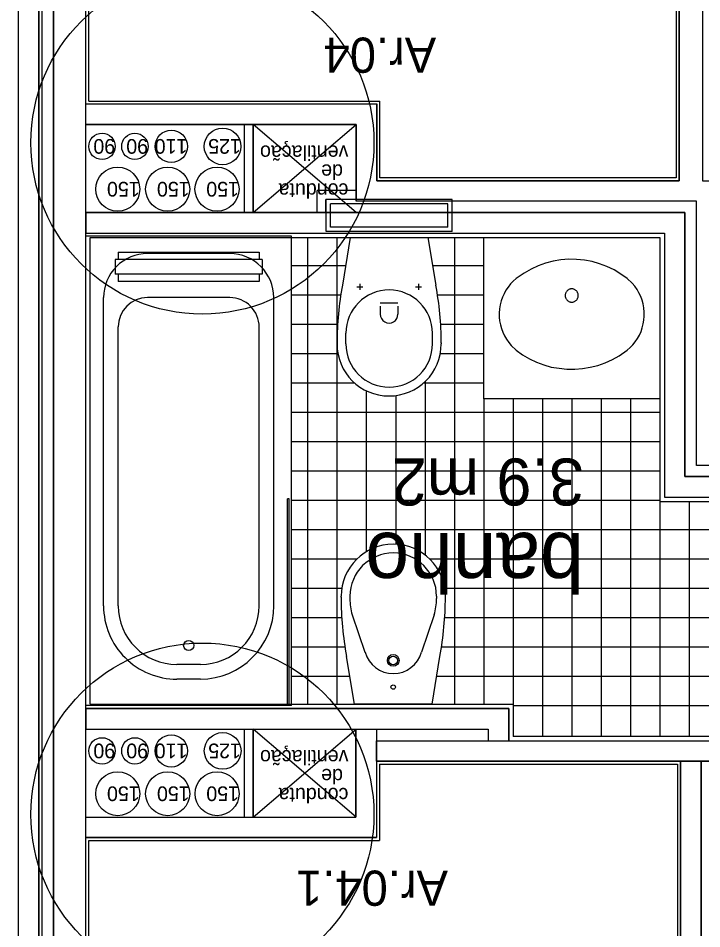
# Model space of a CAD drawing. Extents: x 1278 to 1356, y -253.7 to -224.
# Drawn here: x 1329.202 to 1331.53, y -240.985 to -237.882 of the extents above; entities that cross this region are included whole.
import ezdxf

# ---------------------------------------------------------------- set-up
doc = ezdxf.new("R2010")
doc.units = 0
for name, color, linetype in [('Level 1', 7, 'Continuous'), ('Level 10', 7, 'Continuous'), ('Level 11', 7, 'Continuous'), ('Level 2', 7, 'Continuous'), ('Level 36', 7, 'Continuous'), ('Level 40', 7, 'Continuous'), ('Level 41', 7, 'Continuous'), ('Level 60', 7, 'Continuous'), ('Level 65', 7, 'Continuous'), ('Level 66', 7, 'Continuous'), ('Level 67', 7, 'Continuous'), ('Level 69', 7, 'Continuous'), ('Level 70', 7, 'Continuous')]:
    doc.layers.add(name, color=color, linetype=linetype)

msp = doc.modelspace()

# ---------------------------------------------------------------- linework, layer by layer
at = {"layer": 'Level 1'}
for p, q in [((1329.4325, -246.584), (1329.4325, -232.2657)), ((1331.4525, -236.6557), (1331.4525, -238.4357)), ((1329.2718, -236.7713), (1329.2718, -242.1713)), ((1329.3225, -242.1713), (1329.3225, -236.7713)), ((1329.4325, -238.174), (1330.4233, -238.174)), ((1329.4325, -238.244), (1330.3525, -238.244)), ((1329.9725, -238.544), (1329.9725, -238.244)), ((1330.0025, -238.544), (1330.0025, -238.244)), ((1331.4525, -238.4357), (1330.4233, -238.4357)), ((1330.3525, -238.469), (1330.2201, -238.469)), ((1330.3525, -238.499), (1330.2501, -238.499)), ((1331.5125, -238.5057), (1330.3525, -238.5057)), ((1331.5125, -239.4057), (1331.5125, -238.5057)), ((1329.4325, -238.544), (1331.4725, -238.544)), ((1331.4725, -238.544), (1331.4725, -239.444)), ((1329.4325, -238.614), (1331.4025, -238.614)), ((1331.4025, -238.614), (1331.4025, -239.514)), ((1332.5125, -239.4057), (1331.5125, -239.4057)), ((1331.4725, -239.444), (1332.4725, -239.444)), ((1331.4025, -239.514), (1332.4025, -239.514)), ((1329.4325, -240.234), (1330.8725, -240.234)), ((1330.8725, -240.234), (1330.8725, -240.344)), ((1329.4325, -240.304), (1330.3517, -240.304)), ((1329.9725, -240.604), (1329.9725, -240.304)), ((1330.0025, -240.604), (1330.0025, -240.304)), ((1330.4225, -240.304), (1330.8025, -240.304)), ((1330.8025, -240.304), (1330.8025, -240.344)), ((1330.4225, -240.414), (1331.4575, -240.414)), ((1331.4575, -240.414), (1331.4575, -242.194)), ((1331.5275, -242.194), (1331.5275, -240.414)), ((1331.5275, -240.414), (1331.6375, -240.414)), ((1329.4325, -240.6039), (1330.3517, -240.6039)), ((1329.4325, -240.6739), (1330.4225, -240.6739))]:
    msp.add_line(p, q, dxfattribs=at)
for points in [[(1330.4233, -238.4357), (1330.4233, -238.174)], [(1330.3525, -238.244), (1330.3525, -238.5057)], [(1330.3517, -240.304), (1330.3517, -240.604)], [(1330.4225, -240.304), (1330.4225, -240.344)], [(1330.4225, -240.414), (1330.4225, -240.674)]]:
    msp.add_lwpolyline(points, dxfattribs=at)
at = {"layer": 'Level 10'}
for p, q in [((1330.1875, -238.629), (1330.1875, -240.219)), ((1330.2875, -238.629), (1330.2875, -240.219)), ((1330.6875, -238.629), (1330.6875, -240.219)), ((1330.1325, -238.724), (1330.3172, -238.724)), ((1330.6131, -238.724), (1330.7875, -238.724)), ((1330.1325, -238.824), (1330.3005, -238.824)), ((1330.6299, -238.824), (1330.7875, -238.824)), ((1330.1325, -238.924), (1330.2897, -238.924)), ((1330.6408, -238.924), (1330.7875, -238.924)), ((1330.1325, -239.024), (1330.2907, -239.024)), ((1330.6397, -239.024), (1330.7875, -239.024)), ((1330.1325, -239.124), (1330.3471, -239.124)), ((1330.5833, -239.124), (1330.7875, -239.124)), ((1330.5875, -239.1201), (1330.5875, -239.7109)), ((1330.3875, -239.1511), (1330.3875, -239.6995)), ((1330.4875, -239.1676), (1330.4875, -239.6742)), ((1330.7875, -239.179), (1330.7875, -240.219)), ((1330.8875, -239.179), (1330.8875, -240.219)), ((1330.9875, -239.179), (1330.9875, -240.329)), ((1331.0875, -239.179), (1331.0875, -240.329)), ((1331.1875, -239.179), (1331.1875, -240.329)), ((1331.2875, -239.179), (1331.2875, -240.329)), ((1330.1325, -239.224), (1331.3875, -239.224)), ((1330.1325, -239.324), (1331.3875, -239.324)), ((1330.1325, -239.424), (1331.3875, -239.424)), ((1330.1325, -239.524), (1331.3875, -239.524)), ((1331.3875, -239.529), (1331.3875, -240.329)), ((1331.4875, -239.529), (1331.4875, -240.329)), ((1330.1325, -239.624), (1332.3875, -239.624)), ((1330.1325, -239.724), (1330.3557, -239.724)), ((1330.6027, -239.724), (1332.3875, -239.724)), ((1330.1325, -239.824), (1330.302, -239.824)), ((1330.6563, -239.824), (1332.2975, -239.824)), ((1330.1325, -239.924), (1330.3039, -239.924)), ((1330.6545, -239.924), (1332.2975, -239.924)), ((1330.1325, -240.024), (1330.3147, -240.024)), ((1330.6437, -240.024), (1332.2975, -240.024)), ((1330.1325, -240.124), (1330.3313, -240.124)), ((1330.6271, -240.124), (1332.2975, -240.124)), ((1330.8875, -240.224), (1332.2975, -240.224))]:
    msp.add_line(p, q, dxfattribs=at)
at = {"layer": 'Level 11'}
for p, q in [((1330.2502, -238.609), (1330.2502, -238.499)), ((1330.6802, -238.499), (1330.2502, -238.499)), ((1330.6652, -238.514), (1330.2652, -238.514)), ((1330.2652, -238.594), (1330.2652, -238.514)), ((1330.6652, -238.594), (1330.6652, -238.514)), ((1330.6802, -238.609), (1330.6802, -238.499)), ((1330.6802, -238.609), (1330.2502, -238.609)), ((1330.6652, -238.594), (1330.2652, -238.594)), ((1330.1325, -238.624), (1329.4325, -238.624)), ((1329.4325, -240.224), (1329.4325, -238.624)), ((1329.4325, -240.229), (1329.4325, -238.629)), ((1330.1325, -240.224), (1330.1325, -238.624)), ((1330.3329, -238.629), (1330.3062, -238.791)), ((1330.3329, -238.629), (1330.5975, -238.629)), ((1330.5975, -238.629), (1330.6241, -238.791)), ((1329.9225, -238.684), (1329.6425, -238.684)), ((1331.0503, -238.7055), (1331.0238, -238.7099)), ((1331.0769, -238.7034), (1331.0503, -238.7055)), ((1331.1036, -238.7037), (1331.0769, -238.7034)), ((1331.1301, -238.7063), (1331.1036, -238.7037)), ((1331.1563, -238.7113), (1331.1301, -238.7063)), ((1330.9485, -238.7367), (1330.9253, -238.75)), ((1330.9728, -238.7256), (1330.9485, -238.7367)), ((1330.998, -238.7166), (1330.9728, -238.7256)), ((1331.0238, -238.7099), (1330.998, -238.7166)), ((1331.1822, -238.7185), (1331.1563, -238.7113)), ((1331.2072, -238.728), (1331.1822, -238.7185)), ((1331.2312, -238.7397), (1331.2072, -238.728)), ((1330.8982, -238.7691), (1330.8882, -238.7779)), ((1330.9253, -238.75), (1330.8982, -238.7691)), ((1331.2542, -238.7534), (1331.2312, -238.7397)), ((1331.2759, -238.7691), (1331.2542, -238.7534)), ((1331.2931, -238.7851), (1331.2759, -238.7691)), ((1330.3552, -238.7972), (1330.3752, -238.7972)), ((1330.3652, -238.7872), (1330.3652, -238.8072)), ((1330.5552, -238.7972), (1330.5752, -238.7972)), ((1330.5652, -238.7872), (1330.5652, -238.8072)), ((1330.8705, -238.7978), (1330.863, -238.8089)), ((1330.8789, -238.7874), (1330.8705, -238.7978)), ((1330.8882, -238.7779), (1330.8789, -238.7874)), ((1331.3017, -238.7953), (1331.2931, -238.7851)), ((1331.3094, -238.8062), (1331.3017, -238.7953)), ((1330.8565, -238.8206), (1330.851, -238.8328)), ((1330.863, -238.8089), (1330.8565, -238.8206)), ((1331.0648, -238.8248), (1331.0647, -238.8267)), ((1331.0647, -238.8267), (1331.0648, -238.8287)), ((1331.0651, -238.8228), (1331.0648, -238.8248)), ((1331.0648, -238.8287), (1331.0651, -238.8307)), ((1331.0655, -238.8209), (1331.0651, -238.8228)), ((1331.0651, -238.8307), (1331.0655, -238.8326)), ((1331.0661, -238.819), (1331.0655, -238.8209)), ((1331.0668, -238.8172), (1331.0661, -238.819)), ((1331.0677, -238.8155), (1331.0668, -238.8172)), ((1331.0688, -238.8138), (1331.0677, -238.8155)), ((1331.07, -238.8122), (1331.0688, -238.8138)), ((1331.0713, -238.8108), (1331.07, -238.8122)), ((1331.0727, -238.8095), (1331.0713, -238.8108)), ((1331.0743, -238.8083), (1331.0727, -238.8095)), ((1331.0759, -238.8072), (1331.0743, -238.8083)), ((1331.0776, -238.8063), (1331.0759, -238.8072)), ((1331.0794, -238.8055), (1331.0776, -238.8063)), ((1331.0813, -238.8049), (1331.0794, -238.8055)), ((1331.0832, -238.8045), (1331.0813, -238.8049)), ((1331.0851, -238.8043), (1331.0832, -238.8045)), ((1331.087, -238.8042), (1331.0851, -238.8043)), ((1331.089, -238.8043), (1331.087, -238.8042)), ((1331.0909, -238.8045), (1331.089, -238.8043)), ((1331.0928, -238.8049), (1331.0909, -238.8045)), ((1331.0947, -238.8055), (1331.0928, -238.8049)), ((1331.0965, -238.8063), (1331.0947, -238.8055)), ((1331.0982, -238.8072), (1331.0965, -238.8063)), ((1331.0998, -238.8083), (1331.0982, -238.8072)), ((1331.1014, -238.8095), (1331.0998, -238.8083)), ((1331.1028, -238.8108), (1331.1014, -238.8095)), ((1331.1041, -238.8122), (1331.1028, -238.8108)), ((1331.1053, -238.8138), (1331.1041, -238.8122)), ((1331.1064, -238.8155), (1331.1053, -238.8138)), ((1331.1073, -238.8172), (1331.1064, -238.8155)), ((1331.108, -238.819), (1331.1073, -238.8172)), ((1331.1086, -238.8209), (1331.108, -238.819)), ((1331.109, -238.8228), (1331.1086, -238.8209)), ((1331.1086, -238.8326), (1331.109, -238.8307)), ((1331.1093, -238.8248), (1331.109, -238.8228)), ((1331.109, -238.8307), (1331.1093, -238.8287)), ((1331.1094, -238.8267), (1331.1093, -238.8248)), ((1331.1093, -238.8287), (1331.1094, -238.8267)), ((1331.3162, -238.8177), (1331.3094, -238.8062)), ((1331.3219, -238.8298), (1331.3162, -238.8177)), ((1331.3266, -238.8424), (1331.3219, -238.8298)), ((1329.4925, -239.884), (1329.4925, -238.834)), ((1329.9225, -238.834), (1329.6425, -238.834)), ((1330.0725, -239.884), (1330.0725, -238.834)), ((1330.4352, -238.8512), (1330.4952, -238.8512)), ((1330.8433, -238.8584), (1330.8411, -238.8716)), ((1330.8466, -238.8454), (1330.8433, -238.8584)), ((1330.851, -238.8328), (1330.8466, -238.8454)), ((1331.0655, -238.8326), (1331.0661, -238.8345)), ((1331.0661, -238.8345), (1331.0668, -238.8363)), ((1331.0668, -238.8363), (1331.0677, -238.838)), ((1331.0677, -238.838), (1331.0688, -238.8397)), ((1331.0688, -238.8397), (1331.07, -238.8412)), ((1331.07, -238.8412), (1331.0713, -238.8427)), ((1331.0713, -238.8427), (1331.0727, -238.844)), ((1331.0727, -238.844), (1331.0743, -238.8452)), ((1331.0743, -238.8452), (1331.0759, -238.8463)), ((1331.0759, -238.8463), (1331.0776, -238.8472)), ((1331.0776, -238.8472), (1331.0794, -238.8479)), ((1331.0794, -238.8479), (1331.0813, -238.8485)), ((1331.0813, -238.8485), (1331.0832, -238.849)), ((1331.0832, -238.849), (1331.0851, -238.8492)), ((1331.0851, -238.8492), (1331.087, -238.8493)), ((1331.087, -238.8493), (1331.089, -238.8492)), ((1331.089, -238.8492), (1331.0909, -238.849)), ((1331.0909, -238.849), (1331.0928, -238.8485)), ((1331.0928, -238.8485), (1331.0947, -238.8479)), ((1331.0947, -238.8479), (1331.0965, -238.8472)), ((1331.0965, -238.8472), (1331.0982, -238.8463)), ((1331.0982, -238.8463), (1331.0998, -238.8452)), ((1331.0998, -238.8452), (1331.1014, -238.844)), ((1331.1014, -238.844), (1331.1028, -238.8427)), ((1331.1028, -238.8427), (1331.1041, -238.8412)), ((1331.1041, -238.8412), (1331.1053, -238.8397)), ((1331.1053, -238.8397), (1331.1064, -238.838)), ((1331.1064, -238.838), (1331.1073, -238.8363)), ((1331.1073, -238.8363), (1331.108, -238.8345)), ((1331.108, -238.8345), (1331.1086, -238.8326)), ((1331.3301, -238.8553), (1331.3266, -238.8424)), ((1331.3326, -238.8685), (1331.3301, -238.8553)), ((1330.4352, -238.8635), (1330.4352, -238.8907)), ((1330.4952, -238.8635), (1330.4952, -238.8907)), ((1330.8411, -238.8716), (1330.8401, -238.8863)), ((1330.8401, -238.8863), (1330.8402, -238.9001)), ((1331.3339, -238.8831), (1331.3326, -238.8685)), ((1331.334, -238.8969), (1331.3339, -238.8831)), ((1330.8402, -238.9001), (1330.8415, -238.9135)), ((1330.8415, -238.9135), (1330.844, -238.9267)), ((1331.3275, -238.9365), (1331.3308, -238.9235)), ((1331.3308, -238.9235), (1331.333, -238.9103)), ((1331.333, -238.9103), (1331.334, -238.8969)), ((1329.5425, -239.884), (1329.5425, -238.934)), ((1330.0225, -239.884), (1330.0225, -238.934)), ((1330.3177, -238.9915), (1330.3177, -238.9554)), ((1330.6127, -238.9915), (1330.6127, -238.9554)), ((1330.844, -238.9267), (1330.8475, -238.9396)), ((1330.8475, -238.9396), (1330.8522, -238.9521)), ((1330.8522, -238.9521), (1330.8579, -238.9642)), ((1331.3176, -238.9614), (1331.3231, -238.9492)), ((1331.3231, -238.9492), (1331.3275, -238.9365)), ((1330.8579, -238.9642), (1330.8647, -238.9758)), ((1330.8647, -238.9758), (1330.8724, -238.9867)), ((1330.8724, -238.9867), (1330.881, -238.9969)), ((1331.2952, -238.9945), (1331.3036, -238.9841)), ((1331.3036, -238.9841), (1331.3111, -238.9731)), ((1331.3111, -238.9731), (1331.3176, -238.9614)), ((1330.2877, -238.9881), (1330.2877, -238.9918)), ((1330.6427, -238.9881), (1330.6427, -238.9918)), ((1330.881, -238.9969), (1330.8982, -239.0128)), ((1330.8982, -239.0128), (1330.9199, -239.0285)), ((1331.2488, -239.032), (1331.2759, -239.0128)), ((1331.2759, -239.0128), (1331.2859, -239.0041)), ((1331.2859, -239.0041), (1331.2952, -238.9945)), ((1330.9199, -239.0285), (1330.9429, -239.0422)), ((1330.9429, -239.0422), (1330.9669, -239.0539)), ((1331.2013, -239.0564), (1331.2256, -239.0452)), ((1331.2256, -239.0452), (1331.2488, -239.032)), ((1330.9669, -239.0539), (1330.9919, -239.0634)), ((1330.9919, -239.0634), (1331.0176, -239.0706)), ((1331.0176, -239.0706), (1331.044, -239.0746)), ((1331.044, -239.0746), (1331.0705, -239.0772)), ((1331.0705, -239.0772), (1331.0972, -239.0775)), ((1331.0972, -239.0775), (1331.1238, -239.0754)), ((1331.1238, -239.0754), (1331.1501, -239.071)), ((1331.1501, -239.071), (1331.1761, -239.0653)), ((1331.1761, -239.0653), (1331.2013, -239.0564)), ((1330.3017, -239.8548), (1330.3017, -239.8512)), ((1330.3317, -239.8515), (1330.3317, -239.8596)), ((1330.6267, -239.8515), (1330.6267, -239.8596)), ((1330.6567, -239.8548), (1330.6567, -239.8512)), ((1330.3394, -239.9145), (1330.383, -240.0424)), ((1330.619, -239.9145), (1330.5754, -240.0424)), ((1330.3469, -240.219), (1330.3202, -240.0569)), ((1330.6115, -240.219), (1330.6382, -240.0569)), ((1329.8225, -240.084), (1329.7425, -240.084)), ((1329.8225, -240.134), (1329.7425, -240.134)), ((1330.1325, -240.224), (1329.4325, -240.224)), ((1330.6115, -240.219), (1330.3469, -240.219))]:
    msp.add_line(p, q, dxfattribs=at)
for centre, radius in [((1329.7825, -240.0195), 0.0173), ((1330.4792, -240.0701), 0.02), ((1330.4792, -240.0701), 0.0146), ((1330.4792, -240.161), 0.00766)]:
    msp.add_circle(centre, radius, dxfattribs=at)
for centre, radius, start, end in [((1329.6425, -238.834), 0.15, 89.9999, 180.0002), ((1329.9225, -238.834), 0.15, 360, 90), ((1330.4652, -238.9554), 0.1475, 0.0002, 179.9999), ((1329.6425, -238.934), 0.1, 90.0001, 179.9999), ((1329.9225, -238.934), 0.1, 360, 90.0001), ((1330.4652, -238.8905), 0.03, 179.9995, 0.0013), ((1330.4652, -238.9915), 0.1775, 180.0002, 359.9999), ((1330.4652, -238.9915), 0.1475, 180.0002, 359.9999), ((1330.4792, -239.8515), 0.1775, 0.0002, 179.9999), ((1330.4792, -239.8515), 0.1475, 0.0002, 179.9999), ((1329.7425, -239.884), 0.25, 180, 270.0001), ((1329.7425, -239.884), 0.2, 180, 270), ((1329.8225, -239.884), 0.25, 269.9999, 359.9999), ((1329.8225, -239.884), 0.2, 270, 0), ((1330.5317, -239.8596), 0.2, 180.0017, 195.9319), ((1330.4267, -239.8596), 0.2, 344.0693, 0.0006), ((1330.4792, -240.015), 0.1, 195.9317, 344.1953)]:
    msp.add_arc(centre, radius, start, end, dxfattribs=at)
for centre, major_axis, ratio, start_param, end_param in [((1331.6877, -238.9881), (-1.4, 0), 0.867931, 6.120269, 6.283188), ((1329.2427, -238.9881), (1.4, 0), 0.867931, 6.283184, 6.446103), ((1331.7017, -239.8549), (-1.4, 0), 0.88995, 6.283183, 6.446102), ((1329.2567, -239.8549), (1.4, 0), 0.88995, 6.120269, 6.283187)]:
    msp.add_ellipse(centre, major_axis=major_axis, ratio=ratio, start_param=start_param, end_param=end_param, dxfattribs=at)
at = {"layer": 'Level 2'}
for p, q in [((1330.7875, -239.179), (1330.7875, -238.629)), ((1331.3875, -238.629), (1331.3875, -239.179)), ((1331.3875, -239.179), (1330.7875, -239.179))]:
    msp.add_line(p, q, dxfattribs=at)
at = {"layer": 'Level 36'}
for p, q in [((1330.1245, -239.519), (1330.1195, -239.519)), ((1330.1195, -240.219), (1330.1195, -239.519)), ((1330.1245, -240.219), (1330.1245, -239.519))]:
    msp.add_line(p, q, dxfattribs=at)
at = {"layer": 'Level 41'}
for p, q in [((1330.3525, -238.544), (1330.0025, -238.244)), ((1330.0025, -238.544), (1330.3525, -238.244)), ((1330.3525, -240.604), (1330.0025, -240.304)), ((1330.0025, -240.604), (1330.3525, -240.304))]:
    msp.add_line(p, q, dxfattribs=at)
for centre, radius in [((1329.7233, -238.3185), 0.055), ((1329.8981, -238.3185), 0.0625), ((1329.4873, -238.3185), 0.045), ((1329.5993, -238.3185), 0.045), ((1329.5408, -238.4644), 0.075), ((1329.711, -238.4644), 0.075), ((1329.879, -238.4644), 0.075), ((1329.8982, -240.3785), 0.0625), ((1329.4873, -240.3785), 0.045), ((1329.5993, -240.3785), 0.045), ((1329.7233, -240.3785), 0.055), ((1329.5408, -240.5244), 0.075), ((1329.711, -240.5244), 0.075), ((1329.8791, -240.5244), 0.075)]:
    msp.add_circle(centre, radius, dxfattribs=at)
at = {"layer": 'Level 65'}
for p, q in [((1331.4425, -236.6557), (1331.4425, -238.4257)), ((1329.4425, -238.164), (1330.4333, -238.164)), ((1331.4425, -238.4257), (1330.4333, -238.4257)), ((1329.4475, -240.219), (1329.4475, -238.629)), ((1329.4475, -238.629), (1331.3875, -238.629)), ((1331.3875, -238.629), (1331.3875, -239.529)), ((1331.3875, -239.529), (1332.3875, -239.529)), ((1329.4475, -240.219), (1330.8875, -240.219)), ((1330.8875, -240.219), (1330.8875, -240.329)), ((1331.6375, -240.329), (1330.8875, -240.329)), ((1330.4325, -240.424), (1331.4475, -240.424)), ((1331.4475, -240.424), (1331.4475, -242.194)), ((1329.4425, -242.029), (1329.4425, -240.6839)), ((1329.4425, -240.6839), (1330.4325, -240.6839))]:
    msp.add_line(p, q, dxfattribs=at)
for points in [[(1329.4425, -238.164), (1329.4425, -236.8257)], [(1330.4333, -238.4257), (1330.4333, -238.164)], [(1330.4325, -240.424), (1330.4325, -240.6839)]]:
    msp.add_lwpolyline(points, dxfattribs=at)
at = {"layer": 'Level 66'}
for p, q in [((1330.2201, -238.544), (1330.2201, -238.469)), ((1330.2501, -238.544), (1330.2501, -238.499)), ((1330.2501, -238.544), (1330.2501, -238.5057)), ((1330.0325, -238.704), (1329.5325, -238.704)), ((1329.5325, -238.704), (1329.5325, -238.754)), ((1329.5425, -238.679), (1330.0225, -238.679)), ((1329.5425, -238.679), (1329.5425, -238.704)), ((1330.0225, -238.679), (1330.0225, -238.704)), ((1330.0325, -238.704), (1330.0325, -238.754)), ((1330.0325, -238.754), (1329.5325, -238.754)), ((1329.5425, -238.754), (1329.5425, -238.779)), ((1330.0225, -238.754), (1330.0225, -238.779)), ((1330.0225, -238.779), (1329.5425, -238.779)), ((1330.4225, -240.344), (1330.8025, -240.344)), ((1330.8725, -240.344), (1331.6375, -240.344))]:
    msp.add_line(p, q, dxfattribs=at)
at = {"layer": 'Level 67'}
for points in [[(1334.6025, -240.234), (1334.6025, -240.304), (1332.5125, -240.304), (1332.5125, -239.4057), (1331.5125, -239.4057), (1331.5125, -238.5057), (1330.3525, -238.5057), (1330.3525, -238.244), (1329.4325, -238.244), (1329.4325, -238.174), (1330.4233, -238.174), (1330.4233, -238.4357), (1331.4525, -238.4357), (1331.4525, -236.6557), (1331.5325, -236.6557), (1331.5325, -238.4357), (1331.6212, -238.4357), (1331.6175, -238.4357), (1331.6175, -238.5057), (1331.5825, -238.5057), (1331.5825, -239.3357), (1332.5825, -239.3357), (1332.5825, -240.234), (1334.6025, -240.234)], [(1329.2018, -242.1713), (1329.2718, -242.1713), (1329.2718, -236.7713), (1329.2018, -236.7713)], [(1329.4318, -236.7713), (1329.3225, -236.7713), (1329.3225, -242.1713), (1329.4325, -242.1713), (1329.4325, -242.109), (1330.0325, -242.109), (1330.0325, -242.039), (1329.4325, -242.039), (1329.4318, -236.7713)], [(1330.0025, -238.244), (1330.0025, -238.544), (1329.9725, -238.544), (1329.9725, -238.244)], [(1334.6025, -240.344), (1332.4698, -240.344), (1332.4725, -239.444), (1331.4725, -239.444), (1331.4725, -238.544), (1329.4325, -238.544), (1329.4325, -238.614), (1331.4025, -238.614), (1331.4025, -239.514), (1332.4025, -239.514), (1332.4025, -240.334), (1332.3675, -240.334), (1332.3675, -240.414), (1334.6025, -240.414)], [(1330.8725, -240.344), (1330.8725, -240.234), (1329.4325, -240.234), (1329.4325, -240.304), (1330.8025, -240.304), (1330.8025, -240.344)], [(1330.4225, -240.304), (1330.4225, -240.674), (1329.4325, -240.674), (1329.4325, -240.604), (1329.9725, -240.604), (1329.9725, -240.304), (1330.0025, -240.304), (1330.0025, -240.604), (1330.3517, -240.604), (1330.3517, -240.304)], [(1331.6375, -240.344), (1331.6375, -240.414), (1330.4225, -240.414), (1330.4225, -240.344)], [(1331.5275, -240.414), (1331.5275, -242.194), (1331.4575, -242.194), (1331.4575, -240.414)]]:
    msp.add_lwpolyline(points, close=True, dxfattribs=at)
at = {"layer": 'Level 69'}
for centre in [(1329.8293, -238.3059), (1329.8293, -240.5951)]:
    msp.add_circle(centre, 0.5842, dxfattribs=at)
at = {"layer": 'Level 70'}
msp.add_line((1329.284, -250.7923), (1329.284, -229.6198), dxfattribs=at)

# ---------------------------------------------------------------- texts
at = {"layer": 'Level 40'}
for s, p in [('Ar.04', (1330.6254, -237.9477)), ('Ar.04.1', (1330.6657, -240.7863))]:
    msp.add_text(s, height=0.12, rotation=180, dxfattribs=at).set_placement(p)
at = {"layer": 'Level 41'}
for s, p in [('90', (1329.5323, -238.2935)), ('90', (1329.6443, -238.2935)), ('110', (1329.7783, -238.2935)), ('125', (1329.9606, -238.2935)), ('ventilação ', (1330.3265, -238.3155)), (' de ', (1330.3265, -238.3799)), ('150', (1329.6158, -238.4394)), ('150', (1329.786, -238.4394)), ('150', (1329.954, -238.4394)), ('conduta', (1330.3265, -238.4444)), ('90', (1329.5323, -240.3535)), ('90', (1329.6443, -240.3535)), ('110', (1329.7783, -240.3535)), ('125', (1329.9607, -240.3535)), ('ventilação ', (1330.3265, -240.3755)), (' de ', (1330.3265, -240.4399)), ('150', (1329.6158, -240.4994)), ('150', (1329.786, -240.4994)), ('150', (1329.9541, -240.4994)), ('conduta', (1330.3265, -240.5044))]:
    msp.add_text(s, height=0.05, rotation=180, dxfattribs=at).set_placement(p)
at = {"layer": 'Level 60'}
for s, height, p in [('3.9 m2', 0.16, (1331.1285, -239.3821)), ('banho', 0.2, (1331.1282, -239.6356))]:
    msp.add_text(s, height=height, rotation=180, dxfattribs=at).set_placement(p)

doc.saveas('drawing.dxf')
